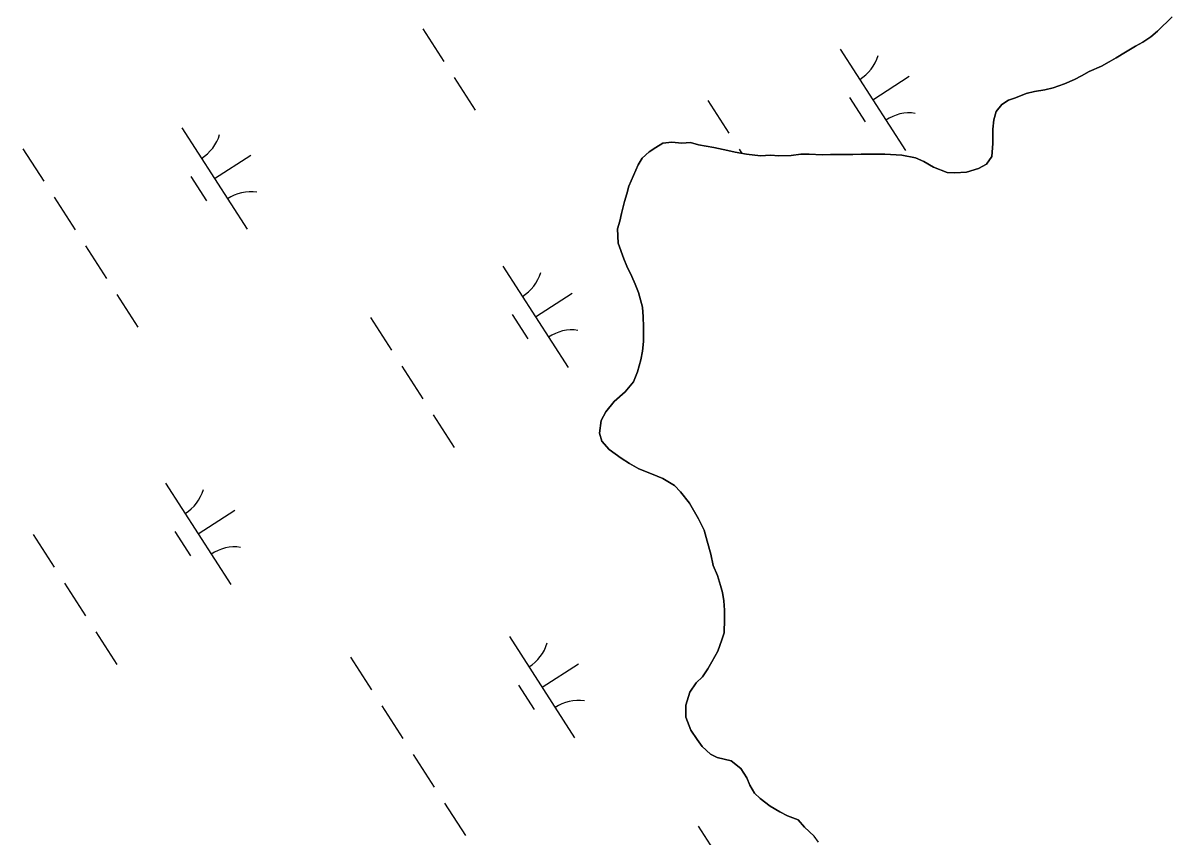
# Model space of a CAD drawing. Extents: x 3937982 to 3958556, y 219448 to 241894.
# Drawn here: x 3949735.3 to 3950211.7, y 233126.2 to 233463.5 of the extents above; entities that cross this region are included whole.
import ezdxf

# ---------------------------------------------------------------- set-up
doc = ezdxf.new("R2010")
doc.units = 0
doc.layers.add('V-TOPO-SHOR', color=7, linetype='Continuous')
doc.layers.add('V-WETL-SWMP', color=7, linetype='Continuous')

msp = doc.modelspace()

# ---------------------------------------------------------------- linework, layer by layer
at = {"layer": 'V-TOPO-SHOR'}
for points in [[(3950061.215, 233409.06), (3950066.614, 233408.869), (3950070.046, 233408.904), (3950073.97, 233408.943), (3950079.365, 233408.998), (3950082.797, 233409.033), (3950089.42, 233409.101), (3950092.607, 233409.133), (3950099.726, 233408.715), (3950105.378, 233407.546), (3950108.825, 233406.108), (3950112.776, 233403.698), (3950118.439, 233401.547), (3950121.629, 233401.334), (3950126.53, 233401.629), (3950131.421, 233403.151), (3950134.837, 233404.902), (3950137.012, 233408.113), (3950137.446, 233413.514), (3950137.387, 233419.4), (3950137.837, 233423.328), (3950138.783, 233426.771), (3950141.206, 233429.738), (3950143.887, 233431.483), (3950146.82, 233432.495), (3950151.217, 233434.254), (3950154.641, 233435.026), (3950159.048, 233435.806), (3950162.475, 233436.576), (3950167.117, 233438.342), (3950171.269, 233440.099), (3950174.197, 233441.602), (3950177.368, 233443.351), (3950182.496, 233445.61), (3950185.666, 233447.359), (3950188.591, 233449.106), (3950192.492, 233451.353), (3950196.637, 233453.847), (3950199.562, 233455.594), (3950202.974, 233457.837), (3950205.649, 233460.071), (3950211.719, 233466.019)], [(3950065.148, 233123.609), (3950063.356, 233126.192), (3950059.393, 233129.927), (3950056.665, 233132.844), (3950052.233, 233134.515), (3950049.028, 233136.2), (3950045.079, 233138.613), (3950040.877, 233141.759), (3950038.648, 233143.944), (3950036.652, 233147.356), (3950035.394, 233150.287), (3950032.904, 233154.186), (3950028.945, 233157.334), (3950023.047, 233158.745), (3950020.333, 233160.189), (3950016.868, 233163.343), (3950014.875, 233166.265), (3950012.137, 233170.162), (3950010.122, 233175.536), (3950010.071, 233180.441), (3950011.734, 233185.854), (3950014.392, 233189.807), (3950017.063, 233192.287), (3950019.238, 233195.496), (3950020.925, 233198.458), (3950023.334, 233202.896), (3950025.003, 233207.573), (3950025.953, 233210.526), (3950026.141, 233216.169), (3950026.102, 233219.847), (3950025.818, 233223.769), (3950025.293, 233227.197), (3950024.528, 233230.134), (3950023.26, 233234.289), (3950021.501, 233238.441), (3950020.47, 233243.09), (3950018.945, 233248.472), (3950017.671, 233253.119), (3950015.418, 233257.755), (3950011.67, 233264.34), (3950007.945, 233268.962), (3950005.465, 233271.635), (3950000.529, 233274.526), (3949995.851, 233276.441), (3949990.678, 233278.596), (3949986.732, 233280.765), (3949983.277, 233282.936), (3949978.335, 233286.565), (3949975.355, 233289.968), (3949974.339, 233293.391), (3949975.023, 233298.549), (3949976.948, 233302.246), (3949980.34, 233306.451), (3949984.958, 233310.424), (3949988.35, 233314.626), (3949990.025, 233318.812), (3949991.446, 233323.734), (3949992.145, 233327.418), (3949992.595, 233331.348), (3949992.532, 233337.48), (3949992.491, 233341.648), (3949992.206, 233345.569), (3949990.426, 233351.683), (3949989.165, 233355.105), (3949987.661, 233358.277), (3949985.654, 233362.67), (3949984.399, 233365.601), (3949982.124, 233372.202), (3949981.819, 233378.084), (3949982.767, 233381.283), (3949983.469, 233384.477), (3949984.647, 233389.395), (3949985.595, 233392.594), (3949986.543, 233395.791), (3949988.46, 233400.224), (3949990.377, 233404.66), (3949992.067, 233407.374), (3949994.981, 233410.102), (3949997.664, 233411.847), (3950000.588, 233413.594), (3950004.263, 233414.12), (3950008.436, 233413.674), (3950012.113, 233413.956), (3950015.309, 233413.006), (3950021.699, 233411.847), (3950027.597, 233410.68), (3950030.547, 233409.973), (3950035.216, 233409.039), (3950041.11, 233408.363), (3950045.278, 233408.652), (3950048.712, 233408.441), (3950053.863, 233408.494), (3950057.781, 233409.025), (3950061.215, 233409.06)]]:
    msp.add_lwpolyline(points, dxfattribs=at)
at = {"layer": 'V-WETL-SWMP'}
for p, q in [((3950211.719, 233466.019), (3950205.648, 233460.071)), ((3949901.108, 233461.033), (3949909.768, 233447.579)), ((3950205.648, 233460.071), (3950202.973, 233457.837)), ((3950199.562, 233455.594), (3950196.637, 233453.848)), ((3950202.973, 233457.837), (3950199.562, 233455.594)), ((3950074.123, 233452.69), (3950101.185, 233410.647)), ((3950192.492, 233451.353), (3950188.591, 233449.106)), ((3950196.637, 233453.848), (3950192.492, 233451.353)), ((3950182.495, 233445.61), (3950177.367, 233443.351)), ((3950185.666, 233447.359), (3950182.495, 233445.61)), ((3950188.591, 233449.106), (3950185.666, 233447.359)), ((3949914.098, 233440.852), (3949922.758, 233427.398)), ((3950087.654, 233431.669), (3950102.789, 233441.411)), ((3950174.197, 233441.602), (3950171.269, 233440.1)), ((3950177.367, 233443.351), (3950174.197, 233441.602)), ((3950159.049, 233435.807), (3950154.642, 233435.026)), ((3950162.475, 233436.577), (3950159.049, 233435.807)), ((3950167.117, 233438.341), (3950162.475, 233436.577)), ((3950171.269, 233440.1), (3950167.117, 233438.341)), ((3950019.257, 233431.293), (3950027.917, 233417.839)), ((3950077.919, 233432.538), (3950084.414, 233422.448)), ((3950143.887, 233431.483), (3950141.206, 233429.739)), ((3950146.819, 233432.494), (3950143.887, 233431.483)), ((3950151.216, 233434.255), (3950146.819, 233432.494)), ((3950154.642, 233435.026), (3950151.216, 233434.255)), ((3950138.784, 233426.771), (3950137.838, 233423.328)), ((3950141.206, 233429.739), (3950138.784, 233426.771)), ((3950137.838, 233423.328), (3950137.387, 233419.399)), ((3949801.126, 233419.959), (3949828.189, 233377.916)), ((3950137.387, 233419.399), (3950137.447, 233413.513)), ((3950000.588, 233413.593), (3949997.663, 233411.847)), ((3950004.262, 233414.121), (3950000.588, 233413.593)), ((3950008.436, 233413.673), (3950004.262, 233414.121)), ((3950012.112, 233413.956), (3950008.436, 233413.673)), ((3950015.31, 233413.007), (3950012.112, 233413.956)), ((3950021.699, 233411.846), (3950015.31, 233413.007)), ((3950137.447, 233413.513), (3950137.011, 233408.113)), ((3949735.261, 233411.365), (3949743.921, 233397.911)), ((3949814.657, 233398.938), (3949829.793, 233408.68)), ((3949992.067, 233407.375), (3949990.378, 233404.66)), ((3949994.982, 233410.102), (3949992.067, 233407.375)), ((3949997.663, 233411.847), (3949994.982, 233410.102)), ((3950027.597, 233410.679), (3950021.699, 233411.846)), ((3950030.547, 233409.973), (3950027.597, 233410.679)), ((3950035.217, 233409.04), (3950030.547, 233409.973)), ((3950032.247, 233411.113), (3950033.339, 233409.415)), ((3950041.11, 233408.364), (3950035.217, 233409.04)), ((3950045.277, 233408.652), (3950041.11, 233408.364)), ((3950048.712, 233408.441), (3950045.277, 233408.652)), ((3950053.863, 233408.494), (3950048.712, 233408.441)), ((3950057.781, 233409.024), (3950053.863, 233408.494)), ((3950061.215, 233409.059), (3950057.781, 233409.024)), ((3950066.613, 233408.869), (3950061.215, 233409.059)), ((3950070.046, 233408.903), (3950066.613, 233408.869)), ((3950073.97, 233408.943), (3950070.046, 233408.903)), ((3950079.365, 233408.998), (3950073.97, 233408.943)), ((3950082.798, 233409.033), (3950079.365, 233408.998)), ((3950089.42, 233409.1), (3950082.798, 233409.033)), ((3950092.608, 233409.133), (3950089.42, 233409.1)), ((3950099.725, 233408.715), (3950092.608, 233409.133)), ((3950105.378, 233407.546), (3950099.725, 233408.715)), ((3950108.826, 233406.109), (3950105.378, 233407.546)), ((3950137.011, 233408.113), (3950134.837, 233404.902)), ((3949990.378, 233404.66), (3949988.461, 233400.225)), ((3950112.775, 233403.697), (3950108.826, 233406.109)), ((3950118.438, 233401.547), (3950112.775, 233403.697)), ((3950131.421, 233403.151), (3950126.531, 233401.629)), ((3950134.837, 233404.902), (3950131.421, 233403.151)), ((3949804.922, 233399.807), (3949811.417, 233389.717)), ((3949988.461, 233400.225), (3949986.544, 233395.791)), ((3950121.629, 233401.334), (3950118.438, 233401.547)), ((3950126.531, 233401.629), (3950121.629, 233401.334)), ((3949986.544, 233395.791), (3949985.595, 233392.593)), ((3949748.251, 233391.184), (3949756.911, 233377.73)), ((3949984.647, 233389.395), (3949983.47, 233384.478)), ((3949985.595, 233392.593), (3949984.647, 233389.395)), ((3949983.47, 233384.478), (3949982.767, 233381.282)), ((3949982.767, 233381.282), (3949981.818, 233378.084)), ((3949981.818, 233378.084), (3949982.123, 233372.201)), ((3949761.241, 233371.003), (3949769.901, 233357.549)), ((3949982.123, 233372.201), (3949984.398, 233365.602)), ((3949984.398, 233365.602), (3949985.654, 233362.671)), ((3949934.255, 233362.661), (3949961.318, 233320.618)), ((3949985.654, 233362.671), (3949987.661, 233358.277)), ((3949987.661, 233358.277), (3949989.165, 233355.104)), ((3949989.165, 233355.104), (3949990.426, 233351.683)), ((3949774.231, 233350.822), (3949782.891, 233337.368)), ((3949947.787, 233341.639), (3949962.922, 233351.382)), ((3949990.426, 233351.683), (3949992.205, 233345.569)), ((3949992.205, 233345.569), (3949992.49, 233341.648)), ((3949879.389, 233341.264), (3949888.049, 233327.81)), ((3949938.051, 233342.508), (3949944.546, 233332.418)), ((3949992.49, 233341.648), (3949992.532, 233337.479)), ((3949992.532, 233337.479), (3949992.595, 233331.348)), ((3949992.595, 233331.348), (3949992.144, 233327.419)), ((3949992.144, 233327.419), (3949991.446, 233323.733)), ((3949991.446, 233323.733), (3949990.024, 233318.813)), ((3949892.379, 233321.083), (3949901.039, 233307.629)), ((3949990.024, 233318.813), (3949988.35, 233314.627)), ((3949988.35, 233314.627), (3949984.959, 233310.423)), ((3949984.959, 233310.423), (3949980.339, 233306.451)), ((3949980.339, 233306.451), (3949976.948, 233302.247)), ((3949905.369, 233300.902), (3949914.029, 233287.448)), ((3949975.024, 233298.549), (3949974.34, 233293.391)), ((3949976.948, 233302.247), (3949975.024, 233298.549)), ((3949974.34, 233293.391), (3949975.356, 233289.968)), ((3949975.356, 233289.968), (3949978.334, 233286.565)), ((3949978.334, 233286.565), (3949983.276, 233282.936)), ((3949983.276, 233282.936), (3949986.732, 233280.764)), ((3949986.732, 233280.764), (3949990.678, 233278.596)), ((3949990.678, 233278.596), (3949995.851, 233276.441)), ((3949995.851, 233276.441), (3950000.53, 233274.527)), ((3950000.53, 233274.527), (3950005.465, 233271.634)), ((3949794.388, 233272.631), (3949821.45, 233230.588)), ((3950005.465, 233271.634), (3950007.945, 233268.961)), ((3950007.945, 233268.961), (3950011.671, 233264.339)), ((3950011.671, 233264.339), (3950015.417, 233257.755)), ((3949807.919, 233251.61), (3949823.055, 233261.352)), ((3950015.417, 233257.755), (3950017.671, 233253.118)), ((3949739.522, 233251.234), (3949748.182, 233237.78)), ((3949798.184, 233252.479), (3949804.679, 233242.389)), ((3950017.671, 233253.118), (3950018.945, 233248.471)), ((3950018.945, 233248.471), (3950020.471, 233243.09)), ((3950020.471, 233243.09), (3950021.5, 233238.441)), ((3950021.5, 233238.441), (3950023.259, 233234.289)), ((3949752.512, 233231.054), (3949761.172, 233217.6)), ((3950023.259, 233234.289), (3950024.527, 233230.133)), ((3950024.527, 233230.133), (3950025.293, 233227.197)), ((3950025.293, 233227.197), (3950025.818, 233223.769)), ((3950025.818, 233223.769), (3950026.103, 233219.847)), ((3950026.103, 233219.847), (3950026.141, 233216.169)), ((3950026.141, 233216.169), (3950025.953, 233210.526)), ((3949765.502, 233210.873), (3949774.162, 233197.419)), ((3949936.954, 233208.941), (3949964.016, 233166.898)), ((3950025.002, 233207.573), (3950023.333, 233202.896)), ((3950025.953, 233210.526), (3950025.002, 233207.573)), ((3950023.333, 233202.896), (3950020.925, 233198.457)), ((3949871.089, 233200.346), (3949879.749, 233186.892)), ((3949950.485, 233187.92), (3949965.621, 233197.662)), ((3950020.925, 233198.457), (3950019.238, 233195.496)), ((3950019.238, 233195.496), (3950017.063, 233192.286)), ((3949940.75, 233188.789), (3949947.245, 233178.698)), ((3950014.391, 233189.806), (3950011.733, 233185.855)), ((3950017.063, 233192.286), (3950014.391, 233189.806)), ((3950011.733, 233185.855), (3950010.071, 233180.442)), ((3949884.079, 233180.165), (3949892.739, 233166.712)), ((3950010.071, 233180.442), (3950010.121, 233175.537)), ((3950010.121, 233175.537), (3950012.138, 233170.162)), ((3950012.138, 233170.162), (3950014.875, 233166.265)), ((3950014.875, 233166.265), (3950016.867, 233163.342)), ((3949897.069, 233159.985), (3949905.729, 233146.531)), ((3950016.867, 233163.342), (3950020.333, 233160.189)), ((3950020.333, 233160.189), (3950023.046, 233158.745)), ((3950023.046, 233158.745), (3950028.946, 233157.334)), ((3950028.946, 233157.334), (3950032.903, 233154.185)), ((3950032.903, 233154.185), (3950035.395, 233150.286)), ((3950035.395, 233150.286), (3950036.651, 233147.356)), ((3950036.651, 233147.356), (3950038.648, 233143.943)), ((3950038.648, 233143.943), (3950040.877, 233141.758)), ((3950040.877, 233141.758), (3950045.079, 233138.612)), ((3949910.059, 233139.804), (3949918.719, 233126.35)), ((3950045.079, 233138.612), (3950049.028, 233136.2)), ((3950049.028, 233136.2), (3950052.233, 233134.515)), ((3950052.233, 233134.515), (3950056.665, 233132.844)), ((3950056.665, 233132.844), (3950059.393, 233129.928)), ((3950015.217, 233130.246), (3950023.877, 233116.792)), ((3950059.393, 233129.928), (3950063.355, 233126.191))]:
    msp.add_line(p, q, dxfattribs=at)
for centre, start, end in [((3950072.903, 233455.023), 301.99668, 343.54034), ((3950102.804, 233408.571), 81.99668, 123.54034), ((3949799.907, 233422.292), 301.99668, 343.54034), ((3949829.807, 233375.84), 81.99668, 123.54034), ((3949933.036, 233364.994), 301.99668, 343.54034), ((3949962.936, 233318.542), 81.99668, 123.54034), ((3949793.169, 233274.964), 301.99668, 343.54034), ((3949823.069, 233228.512), 81.99668, 123.54034), ((3949935.735, 233211.274), 301.99668, 343.54034), ((3949965.635, 233164.822), 81.99668, 123.54034)]:
    msp.add_arc(centre, 17.623, start, end, dxfattribs=at)

doc.saveas('drawing.dxf')
